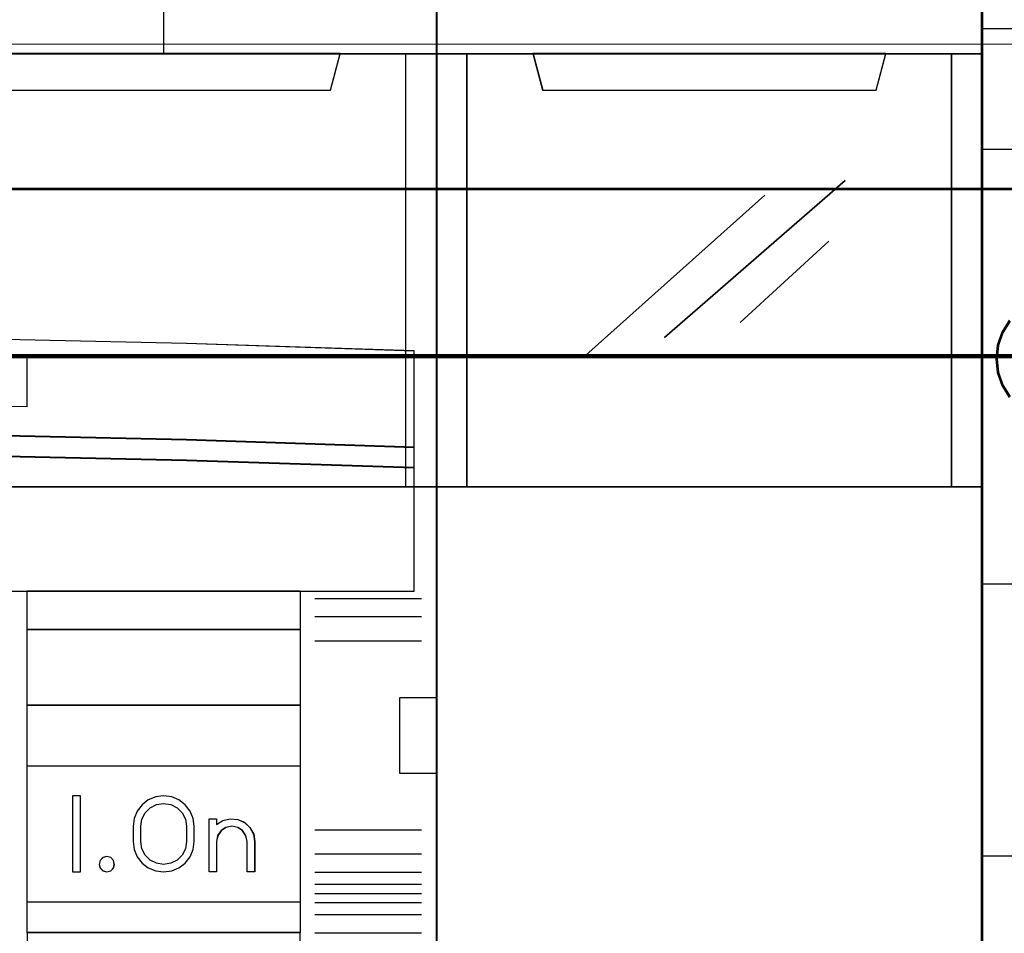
# Model space of a CAD drawing. Header units: millimetres. Extents: x -1290 to 1795, y -4192 to -1311.
# Tile 331 of 656: x 1503 to 1509, y -3716 to -3710. Entities that reach past the tile are written whole.
import ezdxf

# ---------------------------------------------------------------- set-up
doc = ezdxf.new("R2010")
doc.units = ezdxf.units.MM
doc.layers.add('30', color=7, linetype='Continuous')
doc.layers.add('45', color=7, linetype='Continuous')
doc.layers.add('Aparatura', color=7, linetype='Continuous', lineweight=13)

# ---------------------------------------------------------------- blocks, each defined once
blk = doc.blocks.new('*U236')
at = {"layer": '45', "color": 7}
for points in [[(657.373614, -383.509255), (675.370522, -383.509255), (675.370522, -383.509255), (693.361587, -383.509255), (693.361587, -383.509255), (693.361587, -466.48895), (693.361587, -466.48895), (675.370522, -466.48895), (675.370522, -466.48895), (657.373614, -466.48895), (657.373614, -466.48895), (639.382549, -466.48895), (639.382549, -466.48895), (639.382549, -383.509255), (639.382549, -383.509255), (657.373614, -383.509255), (657.373614, -383.509255)], [(639.382549, -402.509539), (693.361587, -402.509539), (693.361587, -416.807777), (639.382549, -416.807777), (639.382549, -402.509539)], [(639.386131, -402.514925), (693.358006, -402.514925), (693.358006, -416.802391), (639.386131, -416.802391), (639.386131, -402.514925)], [(642.566319, -402.509539), (642.881859, -403.717815), (642.881859, -403.717815), (689.862277, -403.717815), (689.862277, -403.717815), (690.177817, -402.509539), (642.566319, -402.509539)], [(642.5699, -402.514925), (642.885393, -403.714224), (689.858744, -403.714224), (690.174236, -402.514925), (642.5699, -402.514925)], [(692.620259, -412.317773), (685.117437, -412.071715), (677.620458, -411.907676), (670.117636, -411.825656), (662.6265, -411.825656), (655.123678, -411.907676), (647.632543, -412.071715), (640.123877, -412.317773), (640.123877, -415.49896), (647.632543, -415.252902), (655.123678, -415.088863), (662.6265, -415.000985), (670.117636, -415.000985), (677.620458, -415.088863), (685.117437, -415.252902), (692.620259, -415.49896), (692.620259, -412.317773)], [(692.620259, -415.491967), (685.117437, -415.244368), (677.620458, -415.079302), (670.117636, -414.990874), (662.6265, -414.990874), (655.123678, -415.079302), (647.632543, -415.244368), (640.123877, -415.491967), (640.123877, -416.175811), (647.632543, -415.934107), (655.123678, -415.763146), (662.6265, -415.680613), (670.117636, -415.680613), (677.620458, -415.763146), (685.117437, -415.934107), (692.620259, -416.175811), (692.620259, -415.491967)], [(692.614887, -415.493557), (685.113601, -415.247834), (677.618156, -415.084018), (670.116869, -414.99626), (662.627267, -414.99626), (655.12598, -415.084018), (647.636378, -415.247834), (640.129249, -415.493557), (640.129249, -416.17222), (647.636378, -415.932348), (655.12598, -415.762682), (662.627267, -415.680774), (670.116869, -415.680774), (677.618156, -415.762682), (685.113601, -415.932348), (692.614887, -416.17222), (692.614887, -415.493557)], [(692.614887, -415.493557), (685.113601, -415.247834), (677.618156, -415.084018), (670.116869, -414.99626), (662.627267, -414.99626), (655.12598, -415.084018), (647.636378, -415.247834), (640.129249, -415.493557), (640.129249, -416.17222), (647.636378, -415.932348), (655.12598, -415.762682), (662.627267, -415.680774), (670.116869, -415.680774), (677.618156, -415.762682), (685.113601, -415.932348), (692.614887, -416.17222), (692.614887, -415.493557)], [(692.620259, -416.166779), (685.117437, -415.926698), (677.620458, -415.756885), (670.117636, -415.674906), (662.6265, -415.674906), (655.123678, -415.756885), (647.632543, -415.926698), (640.123877, -416.166779), (640.123877, -420.242299), (692.620259, -420.242299), (692.620259, -416.166779)], [(679.856531, -420.229731), (688.863483, -420.229731), (688.863483, -431.508176), (679.856531, -431.508176), (679.856531, -420.229731)], [(679.860113, -420.235117), (688.859902, -420.235117), (688.859902, -431.50279), (679.860113, -431.50279), (679.860113, -420.235117)], [(679.860113, -420.235117), (688.859902, -420.235117), (688.859902, -431.50279), (679.860113, -431.50279), (679.860113, -420.235117)], [(679.856531, -421.497255), (688.863483, -421.497255), (688.863483, -424.008962), (679.856531, -424.008962), (679.856531, -421.497255)], [(679.860113, -421.502641), (688.859902, -421.502641), (688.859902, -424.003576), (679.860113, -424.003576), (679.860113, -421.502641)], [(679.860113, -421.502641), (688.859902, -421.502641), (688.859902, -424.003576), (679.860113, -424.003576), (679.860113, -421.502641)], [(679.856531, -426.000015), (688.863483, -426.000015), (688.863483, -430.502775), (679.856531, -430.502775), (679.856531, -426.000015)], [(679.860113, -426.005401), (688.859902, -426.005401), (688.859902, -430.499184), (679.860113, -430.499184), (679.860113, -426.005401)], [(681.614946, -426.998235), (681.357093, -426.998235), (681.357093, -429.49917), (681.614946, -429.49917), (681.614946, -426.998235)]]:
    blk.add_lwpolyline(points, close=True, dxfattribs=at)
at = {"layer": '45', "color": 59}
blk.add_lwpolyline([(657.374808, -383.514641), (675.369328, -383.514641), (693.358006, -383.514641), (693.358006, -466.483564), (675.369328, -466.483564), (657.374808, -466.483564), (639.386131, -466.483564), (639.386131, -383.514641), (657.374808, -383.514641)], close=True, dxfattribs=at)
at = {"layer": '45', "color": 7}
for points in [[(684.354635, -395.209609), (684.354635, -402.520311)], [(679.867275, -412.49712), (673.122712, -412.388909), (666.378149, -412.357082), (659.621897, -412.388909), (652.871489, -412.49712)], [(679.856531, -414.166804), (679.856531, -412.486348)], [(692.147529, -426.256751), (692.147529, -423.746839)], [(692.147529, -423.746839), (693.361587, -423.746839)], [(692.147529, -426.245979), (693.361587, -426.245979)], [(679.856531, -431.497404), (679.856531, -433.120408)], [(688.852739, -431.497404), (688.852739, -433.120408)]]:
    blk.add_lwpolyline(points, dxfattribs=at)
at = {"layer": '45', "color": 4}
blk.add_lwpolyline([(692.34629, -416.807777), (692.34629, -402.509539)], dxfattribs=at)
blk.add_lwpolyline([(692.614887, -412.321716), (685.113601, -412.076379), (677.618156, -411.912821), (670.116869, -411.831042), (662.627267, -411.831042), (655.12598, -411.912821), (647.636378, -412.076379), (640.129249, -412.321716), (640.129249, -415.493574), (647.636378, -415.248237), (655.12598, -415.084679), (662.627267, -414.997059), (670.116869, -414.997059), (677.618156, -415.084679), (685.113601, -415.248237), (692.614887, -415.493574), (692.614887, -412.321716)], close=True, dxfattribs=at)
blk.add_lwpolyline([(692.614887, -412.321716), (685.113601, -412.076379), (677.618156, -411.912821), (670.116869, -411.831042), (662.627267, -411.831042), (655.12598, -411.912821), (647.636378, -412.076379), (640.129249, -412.321716), (640.129249, -415.493574), (647.636378, -415.248237), (655.12598, -415.084679), (662.627267, -414.997059), (670.116869, -414.997059), (677.618156, -415.084679), (685.113601, -415.248237), (692.614887, -415.493574), (692.614887, -412.321716)], close=True, dxfattribs=at)
at = {"layer": '45', "color": 251}
for points in [[(679.867275, -414.166804), (673.122712, -414.058593), (666.378149, -414.026766), (659.621897, -414.058593), (652.871489, -414.166804)], [(689.348748, -420.481082), (692.865578, -420.481082)], [(689.348748, -421.082527), (692.865578, -421.082527)], [(689.348748, -421.883257), (692.865578, -421.883257)], [(689.348748, -428.114948), (692.865578, -428.114948)], [(689.348748, -428.910292), (692.865578, -428.910292)], [(689.348748, -429.511737), (692.865578, -429.511737)], [(689.348748, -429.908511), (692.865578, -429.908511)], [(689.348748, -430.211927), (692.865578, -430.211927)], [(689.348748, -430.509957), (692.865578, -430.509957)], [(689.348748, -430.912117), (692.865578, -430.912117)], [(689.348748, -431.508176), (692.865578, -431.508176)]]:
    blk.add_lwpolyline(points, dxfattribs=at)
blk.add_lwpolyline([(692.614887, -416.169403), (685.113601, -415.929794), (677.618156, -415.760314), (670.116869, -415.678496), (662.627267, -415.678496), (655.12598, -415.760314), (647.636378, -415.929794), (640.129249, -416.169403), (640.129249, -420.236913), (692.614887, -420.236913), (692.614887, -416.169403)], close=True, dxfattribs=at)
blk.add_lwpolyline([(692.614887, -416.169403), (685.113601, -415.929794), (677.618156, -415.760314), (670.116869, -415.678496), (662.627267, -415.678496), (655.12598, -415.760314), (647.636378, -415.929794), (640.129249, -416.169403), (640.129249, -420.236913), (692.614887, -420.236913), (692.614887, -416.169403)], close=True, dxfattribs=at)
at = {"layer": '45', "color": 255}
for points in [[(681.620318, -426.994644), (681.351721, -426.994644), (681.351721, -426.994644), (681.351721, -429.504556), (681.351721, -429.504556), (681.620318, -429.504556), (681.620318, -429.504556), (681.620318, -426.994644), (681.620318, -426.994644)], [(685.36456, -427.997436), (685.329312, -427.745272), (685.235319, -427.493108), (685.070831, -427.293722), (684.865221, -427.129522), (684.624363, -427.029829), (684.360007, -426.994644), (684.101526, -427.029829), (683.854794, -427.129522), (683.655058, -427.293722), (683.49057, -427.493108), (683.390702, -427.745272), (683.355454, -427.997436), (683.355454, -427.997436), (683.355454, -428.501764), (683.355454, -428.501764), (683.390702, -428.759792), (683.49057, -429.000228), (683.655058, -429.217206), (683.854794, -429.369677), (684.101526, -429.46937), (684.360007, -429.504556), (684.624363, -429.46937), (684.865221, -429.369677), (685.070831, -429.217206), (685.235319, -429.000228), (685.329312, -428.759792), (685.36456, -428.501764), (685.36456, -428.501764), (685.36456, -427.997436), (685.36456, -427.997436)], [(683.606145, -428.500992), (683.606145, -427.995925), (683.606145, -427.995925), (683.641482, -427.761011), (683.747494, -427.555461), (683.912401, -427.385147), (684.124425, -427.279436), (684.360007, -427.244199), (684.595589, -427.279436), (684.801723, -427.385147), (684.97252, -427.555461), (685.078532, -427.761011), (685.113869, -427.995925), (685.113869, -427.995925), (685.113869, -428.500992), (685.113869, -428.500992), (685.078532, -428.735906), (684.97252, -428.94733), (684.801723, -429.11177), (684.595589, -429.217481), (684.360007, -429.258591), (684.124425, -429.217481), (683.912401, -429.11177), (683.747494, -428.94733), (683.641482, -428.735906), (683.606145, -428.500992), (683.606145, -428.500992)], [(686.102558, -427.746899), (686.102558, -427.93501), (686.102558, -427.93501), (686.308692, -427.805684), (686.550164, -427.746899), (686.803414, -427.770413), (687.027217, -427.864468), (687.203903, -428.034943), (687.327584, -428.258324), (687.362921, -428.499341), (687.362921, -428.499341), (687.362921, -429.504556), (687.362921, -429.504556), (687.11556, -429.504556), (687.11556, -429.504556), (687.11556, -428.499341), (687.11556, -428.499341), (687.068444, -428.305352), (686.962432, -428.140755), (686.803414, -428.034943), (686.609059, -427.993794), (686.414704, -428.034943), (686.255686, -428.140755), (686.137895, -428.305352), (686.102558, -428.499341), (686.102558, -428.499341), (686.102558, -429.504556), (686.102558, -429.504556), (685.855197, -429.504556), (685.855197, -429.504556), (685.855197, -427.746899), (685.855197, -427.746899), (686.102558, -427.746899), (686.102558, -427.746899)], [(686.106167, -427.752285), (686.106167, -427.939243), (686.310833, -427.810709), (686.550583, -427.752285), (686.802029, -427.775655), (687.024237, -427.869134), (687.199665, -428.038564), (687.322464, -428.260576), (687.357549, -428.500115), (687.357549, -429.49917), (687.111951, -429.49917), (687.111951, -428.500115), (687.06517, -428.307315), (686.959914, -428.143728), (686.802029, -428.038564), (686.609059, -427.997667), (686.416089, -428.038564), (686.258204, -428.143728), (686.141253, -428.307315), (686.106167, -428.500115), (686.106167, -429.49917), (685.860569, -429.49917), (685.860569, -427.752285), (686.106167, -427.752285)], [(682.735891, -429.25379), (682.712016, -429.122436), (682.616514, -429.026907), (682.4852, -428.991083), (682.359855, -429.026907), (682.264354, -429.122436), (682.23451, -429.25379), (682.264354, -429.373202), (682.359855, -429.468732), (682.4852, -429.504556), (682.616514, -429.468732), (682.712016, -429.373202), (682.735891, -429.25379)], [(682.730519, -429.253665), (682.70707, -429.125067), (682.613274, -429.031541), (682.484305, -428.996469), (682.361198, -429.031541), (682.267402, -429.125067), (682.238091, -429.253665), (682.267402, -429.370572), (682.361198, -429.464097), (682.484305, -429.49917), (682.613274, -429.464097), (682.70707, -429.370572), (682.730519, -429.253665)]]:
    blk.add_lwpolyline(points, close=True, dxfattribs=at)
blk = doc.blocks.new('*U238')
at = {"layer": '45', "color": 7}
for points in [[(693.350843, -383.516436), (711.352212, -383.516436), (711.352212, -383.516436), (711.352212, -466.476382), (711.352212, -466.476382), (693.350843, -466.476382), (693.350843, -466.476382), (693.350843, -383.516436), (693.350843, -383.516436)], [(693.356215, -383.520027), (711.34684, -383.520027), (711.34684, -466.470996), (693.356215, -466.470996), (693.356215, -383.520027)], [(693.350843, -402.509539), (711.352212, -402.509539), (711.352212, -416.807777), (693.350843, -416.807777), (693.350843, -402.509539)], [(693.356215, -402.514925), (711.34684, -402.514925), (711.34684, -416.802391), (693.356215, -416.802391), (693.356215, -402.514925)], [(696.531031, -402.509539), (696.852283, -403.717815), (696.852283, -403.717815), (707.850772, -403.717815), (707.850772, -403.717815), (708.172024, -402.509539), (696.531031, -402.509539)], [(696.536403, -402.514925), (696.857358, -403.714224), (707.845697, -403.714224), (708.166652, -402.514925), (696.536403, -402.514925)]]:
    blk.add_lwpolyline(points, close=True, dxfattribs=at)
at = {"layer": '45', "color": 4}
for points in [[(694.355396, -402.509539), (694.355396, -416.807777), (694.355396, -402.509539)], [(710.336915, -416.807777), (710.336915, -402.509539), (710.336915, -416.807777)]]:
    blk.add_lwpolyline(points, close=True, dxfattribs=at)
at = {"layer": '45', "color": 253}
for points in [[(700.869767, -411.874131), (706.827248, -406.699906), (700.869767, -411.874131)], [(698.173054, -412.558163), (704.184254, -407.184653), (698.173054, -412.558163)], [(703.360557, -411.383998), (706.290054, -408.698141), (703.360557, -411.383998)]]:
    blk.add_lwpolyline(points, close=True, dxfattribs=at)
blk = doc.blocks.new('*U241')
at = {"layer": '30', "color": 7}
for points in [[(117.203183, -556.926566), (764.797637, -556.926566), (117.203183, -556.926566)], [(764.797637, -556.926566), (117.203183, -556.926566), (117.203183, -559.4618), (117.203183, -560.958004), (117.203183, -562.495769), (764.797637, -562.495769), (764.797637, -560.958004), (764.797637, -559.4618), (764.797637, -556.926566)], [(117.203183, -562.409592), (764.797637, -562.409592), (117.203183, -562.409592)], [(764.797637, -562.409592), (117.203183, -562.409592), (117.203183, -563.929167), (117.203183, -584.997873), (117.203183, -586.476379), (764.797637, -586.476379), (764.797637, -584.997873), (764.797637, -563.929167), (764.797637, -562.409592)]]:
    blk.add_lwpolyline(points, close=True, dxfattribs=at)
at = {"layer": '30', "color": 59}
blk.add_lwpolyline([(764.754661, -556.967859), (117.246158, -556.967859), (117.246158, -559.465498), (117.246158, -560.939515), (117.246158, -562.454476), (764.754661, -562.454476), (764.754661, -560.939515), (764.754661, -559.465498), (764.754661, -556.967859)], close=True, dxfattribs=at)
blk = doc.blocks.new('*U251')
at = {"layer": '45', "color": 7}
for points in [[(435.005325, -698.804806), (435.005325, -750.882783)], [(435.005325, -701.989773), (439.999438, -701.989773)], [(435.005325, -705.968288), (439.999438, -705.968288)], [(435.927863, -711.616183), (435.688018, -712.009202), (435.540169, -712.438859), (435.494172, -712.888499), (435.540169, -713.34147), (435.688018, -713.767796), (435.927863, -714.160815)], [(435.962772, -711.644245), (435.728379, -712.028596), (435.58389, -712.448776), (435.538938, -712.888499), (435.58389, -713.33148), (435.728379, -713.748403), (435.962772, -714.132754)], [(435.005325, -720.315002), (439.999438, -720.315002)], [(435.005325, -729.279229), (439.999438, -729.279229)]]:
    blk.add_lwpolyline(points, dxfattribs=at)
for points in [[(435.005325, -750.882783), (439.999438, -750.882783), (439.999438, -750.882783), (439.999438, -698.804806), (439.999438, -698.804806), (435.005325, -698.804806), (435.005325, -750.882783)], [(435.050091, -750.837899), (439.954672, -750.837899), (439.954672, -698.84969), (435.050091, -698.84969), (435.050091, -750.837899)]]:
    blk.add_lwpolyline(points, close=True, dxfattribs=at)

msp = doc.modelspace()

# ---------------------------------------------------------------- linework, layer by layer
at = {"layer": 'Aparatura', "color": 7, "lineweight": 13}
msp.add_lwpolyline([(1412.53, -3719.4027), (1412.53, -3710.3436), (1542.0388, -3710.3436), (1542.0388, -3719.4027)], dxfattribs=at)
msp.add_lwpolyline([(1412.53, -3710.3436), (1542.0388, -3710.3436), (1542.0388, -3719.4027), (1412.53, -3719.4027), (1412.53, -3710.3436)], close=True, dxfattribs=at)

# ---------------------------------------------------------------- block references
at = {"layer": 'Aparatura', "color": 7, "lineweight": 13, "xscale": 0.2, "yscale": 0.2, "zscale": 0.2}
for name, p in [('*U236', (1366.8706, -3629.9031)), ('*U238', (1366.8706, -3629.9031)), ('*U251', (1422.1311, -3569.8412)), ('*U241', (1388.9844, -3599.9102))]:
    msp.add_blockref(name, p, dxfattribs=at)

doc.saveas('drawing.dxf')
